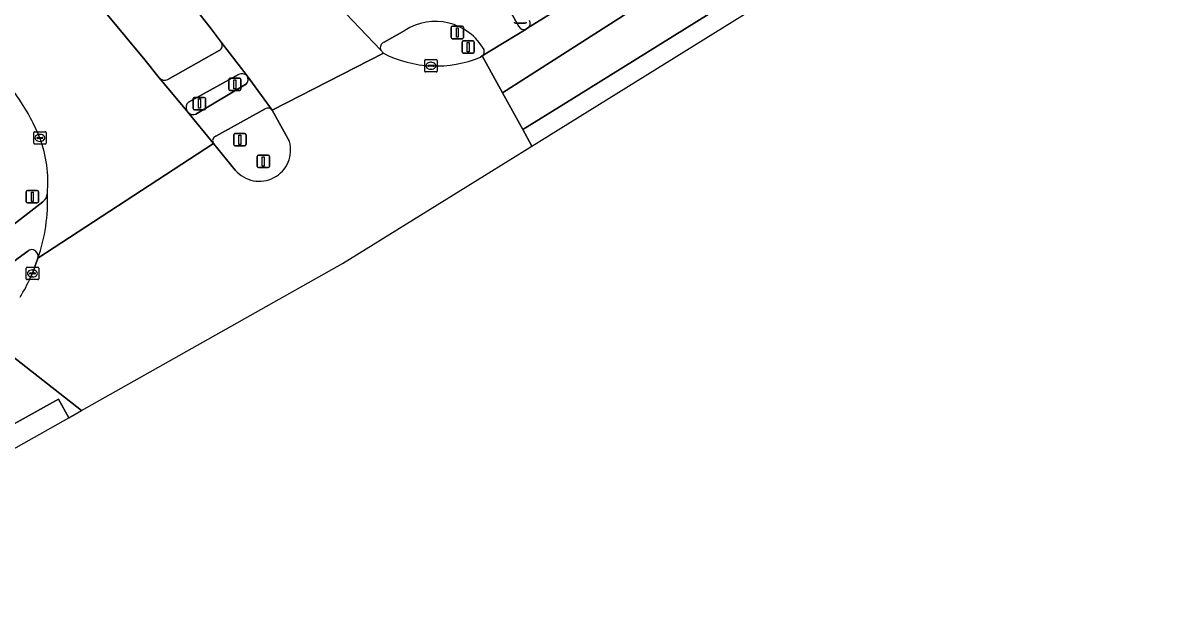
# Model space of a CAD drawing. Extents: x 156141 to 158132, y 385651 to 388333.
# Drawn here: x 157326.3 to 157419.6, y 386196.1 to 386243.1 of the extents above; entities that cross this region are included whole.
import ezdxf

# ---------------------------------------------------------------- set-up
doc = ezdxf.new("R2010")
doc.units = 0
for name, color, linetype in [('IMGEO_Berm_groen', 7, 'Continuous'), ('IMGEO_Drukknoppaal', 7, 'Continuous'), ('IMGEO_Fietspad_open', 7, 'Continuous'), ('IMGEO_Kolk', 7, 'Continuous'), ('IMGEO_Lichtmast', 7, 'Continuous'), ('IMGEO_Rijbaan_lokaal_gesloten', 7, 'Continuous'), ('IMGEO_Rijbaan_regionaal_gesloten', 7, 'Continuous'), ('IMGEO_Verkeerseiland_gesloten', 7, 'Continuous'), ('IMGEO_Verkeersregelinstallatiepaal', 7, 'Continuous'), ('IMGEO_Voetpad_open', 7, 'Continuous')]:
    doc.layers.add(name, color=color, linetype=linetype)

msp = doc.modelspace()

# ---------------------------------------------------------------- linework, layer by layer
at = {"layer": 'IMGEO_Berm_groen'}
for points in [[(157205.755, 386407.826), (157203.781, 386410.196), (157199.193, 386406.39), (157201.153, 386404.033), (157327.942, 386250), (157336.115, 386240.102), (157337.285, 386238.671)], [(157342.288, 386241.546), (157341.401, 386242.711), (157335.682, 386250), (157205.755, 386407.826)], [(157337.972, 386238.517), (157342.13, 386240.871)]]:
    msp.add_lwpolyline(points, dxfattribs=at)
for centre, radius, start, end in [((157341.902, 386241.28), 0.469, 299.14521, 34.50626), ((157337.738, 386239.081), 0.61, 222.15026, 292.58028)]:
    msp.add_arc(centre, radius, start, end, dxfattribs=at)
at = {"layer": 'IMGEO_Drukknoppaal'}
for p, q in [((157360.819, 386241.919), (157360.819, 386242.719)), ((157360.819, 386242.719), (157360.819, 386241.919)), ((157360.919, 386242.819), (157361.709, 386242.819)), ((157361.709, 386242.819), (157360.919, 386242.819)), ((157361.809, 386242.719), (157361.809, 386241.919)), ((157361.809, 386241.919), (157361.809, 386242.719)), ((157361.709, 386241.819), (157360.919, 386241.819)), ((157360.919, 386241.819), (157361.709, 386241.819))]:
    msp.add_line(p, q, dxfattribs=at)
msp.add_lwpolyline([(157361.239, 386242.694), (157361.389, 386242.694), (157361.389, 386241.944), (157361.239, 386241.944), (157361.239, 386242.694)], dxfattribs=at)
for centre, start, end in [((157360.919, 386242.719), 90, 180), ((157360.919, 386242.719), 90, 180), ((157361.709, 386242.719), 0, 90), ((157361.709, 386242.719), 360, 90), ((157360.919, 386241.919), 180, 270), ((157360.919, 386241.919), 180, 270), ((157361.709, 386241.919), 270, 0), ((157361.709, 386241.919), 270, 0)]:
    msp.add_arc(centre, 0.1, start, end, dxfattribs=at)
at = {"layer": 'IMGEO_Fietspad_open'}
for points in [[(157366.281, 386242.813), (157365.538, 386244.094)], [(157352.86, 386243.28), (157355.147, 386240.882)], [(157355.421, 386241.546), (157357.099, 386242.476)], [(157363.327, 386240.424), (157366.861, 386242.599)], [(157344.313, 386238.167), (157340.247, 386235.741)], [(157346.391, 386236.066), (157344.37, 386238.82)], [(157341.841, 386233.955), (157345.818, 386236.169)], [(157339.581, 386235.895), (157341.674, 386233.351)], [(157327.914, 386228.654), (157315.852, 386219.289), (157317.307, 386217.414), (157319.317, 386218.936), (157320.769, 386220.068), (157323.886, 386222.546), (157325.93, 386224.119)], [(157325.93, 386224.119), (157326.687, 386224.692)]]:
    msp.add_lwpolyline(points, dxfattribs=at)
for centre, radius, start, end in [((157359.561, 386238.702), 4.506, 29.70368, 123.12207), ((157366.682, 386243.007), 0.446, 205.82326, 293.67209), ((157355.601, 386241.083), 0.496, 111.22108, 203.93188), ((157362.991, 386240.798), 0.503, 311.91709, 15.7779), ((157343.942, 386238.528), 0.518, 315.72808, 34.29458), ((157346.041, 386235.764), 0.462, 40.77779, 118.84138), ((157340.018, 386236.268), 0.574, 220.44995, 293.51056), ((157341.985, 386233.59), 0.392, 111.53582, 217.55299), ((157314.454, 386228.692), 13.834, 340.64672, 2.64488), ((157327.287, 386229.422), 0.991, 309.24128, 354.68416), ((157327.009, 386224.276), 0.526, 341.31409, 127.67668)]:
    msp.add_arc(centre, radius, start, end, dxfattribs=at)
at = {"layer": 'IMGEO_Kolk'}
for p, q in [((157358.687, 386239.208), (157358.687, 386240.06)), ((157358.762, 386240.134), (157359.614, 386240.134)), ((157359.175, 386239.914), (157359.2, 386239.914)), ((157359.688, 386240.06), (157359.688, 386239.208)), ((157359.614, 386239.134), (157358.762, 386239.134)), ((157358.946, 386239.628), (157358.946, 386239.64)), ((157359.384, 386239.591), (157358.986, 386239.591)), ((157358.989, 386239.677), (157359.387, 386239.677)), ((157359.198, 386239.354), (157359.173, 386239.354)), ((157359.43, 386239.64), (157359.43, 386239.628)), ((157327.171, 386233.39), (157327.171, 386234.242)), ((157327.246, 386234.316), (157328.098, 386234.316)), ((157328.172, 386234.242), (157328.172, 386233.39)), ((157328.098, 386233.316), (157327.246, 386233.316)), ((157327.43, 386233.81), (157327.43, 386233.822)), ((157327.868, 386233.773), (157327.47, 386233.773)), ((157327.473, 386233.859), (157327.871, 386233.859)), ((157327.682, 386233.536), (157327.657, 386233.536)), ((157327.659, 386234.096), (157327.684, 386234.096)), ((157327.914, 386233.822), (157327.914, 386233.81)), ((157326.57, 386222.456), (157326.57, 386223.308)), ((157326.645, 386223.382), (157327.497, 386223.382)), ((157327.058, 386223.162), (157327.083, 386223.162)), ((157327.571, 386223.308), (157327.571, 386222.456)), ((157327.497, 386222.382), (157326.645, 386222.382)), ((157326.829, 386222.876), (157326.829, 386222.888)), ((157327.267, 386222.839), (157326.869, 386222.839)), ((157326.872, 386222.925), (157327.27, 386222.925)), ((157327.081, 386222.602), (157327.056, 386222.602)), ((157327.313, 386222.888), (157327.313, 386222.876))]:
    msp.add_line(p, q, dxfattribs=at)
for points in [[(157358.687, 386239.208), (157358.687, 386240.06)], [(157358.762, 386240.134), (157359.614, 386240.134)], [(157359.688, 386240.06), (157359.688, 386239.208)], [(157359.614, 386239.134), (157358.762, 386239.134)], [(157327.171, 386233.39), (157327.171, 386234.242)], [(157327.246, 386234.316), (157328.098, 386234.316)], [(157328.172, 386234.242), (157328.172, 386233.39)], [(157328.098, 386233.316), (157327.246, 386233.316)], [(157326.57, 386222.456), (157326.57, 386223.308)], [(157326.645, 386223.382), (157327.497, 386223.382)], [(157327.571, 386223.308), (157327.571, 386222.456)], [(157327.497, 386222.382), (157326.645, 386222.382)]]:
    msp.add_lwpolyline(points, dxfattribs=at)
for centre, radius, start, end in [((157358.764, 386240.058), 0.0765, 91.55205, 178.44795), ((157358.764, 386240.058), 0.0765, 91.55205, 178.44795), ((157359.612, 386240.058), 0.0765, 1.55205, 88.44795), ((157359.612, 386240.058), 0.0765, 1.55205, 88.44795), ((157358.764, 386239.21), 0.0765, 181.55205, 268.44795), ((157358.764, 386239.21), 0.0765, 181.55205, 268.44795), ((157358.986, 386239.637), 0.0403, 85.87752, 175.75265), ((157358.983, 386239.627), 0.0366, 178.93798, 274.71019), ((157359.387, 386239.634), 0.043, 264.86636, 352.45326), ((157359.391, 386239.639), 0.0386, 1.73085, 96.63898), ((157359.612, 386239.21), 0.0765, 271.55205, 358.44795), ((157359.612, 386239.21), 0.0765, 271.55205, 358.44795), ((157327.248, 386234.24), 0.0765, 91.55205, 178.44795), ((157327.248, 386234.24), 0.0765, 91.55205, 178.44795), ((157328.096, 386234.24), 0.0765, 1.55205, 88.44795), ((157328.096, 386234.24), 0.0765, 1.55205, 88.44795), ((157327.248, 386233.392), 0.0765, 181.55205, 268.44795), ((157327.248, 386233.392), 0.0765, 181.55205, 268.44795), ((157327.47, 386233.819), 0.0403, 85.87752, 175.75265), ((157327.467, 386233.809), 0.0366, 178.93798, 274.71019), ((157327.871, 386233.816), 0.043, 264.86636, 352.45326), ((157327.875, 386233.821), 0.0386, 1.73085, 96.63898), ((157328.096, 386233.392), 0.0765, 271.55205, 358.44795), ((157328.096, 386233.392), 0.0765, 271.55205, 358.44795), ((157326.647, 386223.306), 0.0765, 91.55205, 178.44795), ((157326.647, 386223.306), 0.0765, 91.55205, 178.44795), ((157327.495, 386223.306), 0.0765, 1.55205, 88.44795), ((157327.495, 386223.306), 0.0765, 1.55205, 88.44795), ((157326.647, 386222.458), 0.0765, 181.55205, 268.44795), ((157326.647, 386222.458), 0.0765, 181.55205, 268.44795), ((157326.869, 386222.885), 0.0403, 85.87752, 175.75265), ((157326.866, 386222.875), 0.0366, 178.93798, 274.71019), ((157327.27, 386222.882), 0.043, 264.86636, 352.45326), ((157327.274, 386222.887), 0.0386, 1.73085, 96.63898), ((157327.495, 386222.458), 0.0765, 271.55205, 358.44795), ((157327.495, 386222.458), 0.0765, 271.55205, 358.44795)]:
    msp.add_arc(centre, radius, start, end, dxfattribs=at)
for centre, major_axis, ratio, start_param, end_param in [((157359.174, 386239.634), (-0.387, 0.002), 0.722429, 4.712389, 7.853982), ((157359.199, 386239.634), (-0.39, 0.002), 0.717154, 1.570796, 4.712389), ((157327.658, 386233.816), (-0.387, 0.002), 0.722429, 4.712389, 7.853982), ((157327.683, 386233.816), (-0.39, 0.002), 0.717154, 1.570796, 4.712389), ((157327.057, 386222.882), (-0.387, 0.002), 0.722429, 4.712389, 7.853982), ((157327.082, 386222.882), (-0.39, 0.002), 0.717154, 1.570796, 4.712389)]:
    msp.add_ellipse(centre, major_axis=major_axis, ratio=ratio, start_param=start_param, end_param=end_param, dxfattribs=at)
at = {"layer": 'IMGEO_Lichtmast'}
for p, q in [((157345.278, 386232.419), (157346.068, 386232.419)), ((157346.068, 386232.419), (157345.278, 386232.419)), ((157345.178, 386231.519), (157345.178, 386232.319)), ((157345.178, 386232.319), (157345.178, 386231.519)), ((157346.068, 386231.419), (157345.278, 386231.419)), ((157345.278, 386231.419), (157346.068, 386231.419)), ((157346.168, 386232.319), (157346.168, 386231.519)), ((157346.168, 386231.519), (157346.168, 386232.319))]:
    msp.add_line(p, q, dxfattribs=at)
msp.add_lwpolyline([(157345.598, 386232.294), (157345.748, 386232.294), (157345.748, 386231.544), (157345.598, 386231.544), (157345.598, 386232.294)], dxfattribs=at)
for centre, start, end in [((157345.278, 386232.319), 90, 180), ((157345.278, 386232.319), 90, 180), ((157346.068, 386232.319), 0, 90), ((157346.068, 386232.319), 360, 90), ((157345.278, 386231.519), 180, 270), ((157345.278, 386231.519), 180, 270), ((157346.068, 386231.519), 270, 0), ((157346.068, 386231.519), 270, 0)]:
    msp.add_arc(centre, 0.1, start, end, dxfattribs=at)
at = {"layer": 'IMGEO_Rijbaan_lokaal_gesloten'}
for points in [[(157200.977, 386413.621), (157203.099, 386411.016), (157203.781, 386410.196), (157205.755, 386407.826), (157335.682, 386250), (157341.401, 386242.711), (157342.288, 386241.546), (157344.37, 386238.82), (157346.391, 386236.066), (157355.377, 386240.641), (157355.147, 386240.882), (157352.86, 386243.28), (157351.407, 386244.818), (157349.349, 386247.071), (157349.183, 386247.253), (157332.608, 386264.801), (157324.262, 386275.047), (157320.799, 386279.156), (157212.168, 386411.116), (157210.786, 386412.789), (157209.596, 386414.647), (157209.078, 386415.949)], [(157327.507, 386224.107), (157341.674, 386233.351), (157339.581, 386235.895), (157339.51, 386235.998), (157337.285, 386238.671), (157336.115, 386240.102), (157327.942, 386250), (157201.153, 386404.033)]]:
    msp.add_lwpolyline(points, dxfattribs=at)
for centre, radius, start, end in [((157311.335, 386227.053), 17.681, 28.19472, 39.15719), ((157311.491, 386227.122), 17.511, 22.47542, 28.23861), ((157317.952, 386230.228), 10.361, 355.02633, 20.26), ((157314.454, 386228.692), 13.834, 340.64672, 2.64488)]:
    msp.add_arc(centre, radius, start, end, dxfattribs=at)
at = {"layer": 'IMGEO_Rijbaan_regionaal_gesloten'}
for points in [[(157367.324, 386233.16), (157404.308, 386256.143), (157480.755, 386317.687)], [(157425.205, 386284.602), (157413.71, 386275.643), (157385.844, 386255.261), (157369.873, 386244.48), (157367.002, 386242.686), (157366.861, 386242.599), (157363.327, 386240.424), (157364.956, 386237.463), (157374.336, 386243.44), (157384.937, 386250.511), (157396.116, 386257.905), (157405.882, 386265.104), (157418.991, 386275.239), (157420.016, 386276.032)], [(157420.016, 386276.032), (157418.991, 386275.239), (157405.882, 386265.104), (157396.116, 386257.905), (157384.937, 386250.511), (157374.336, 386243.44), (157364.956, 386237.463), (157366.587, 386234.5), (157369.903, 386236.534), (157385.385, 386246.197), (157394.546, 386252.307), (157400.724, 386256.499), (157407.045, 386261.189), (157415.851, 386267.938), (157421.628, 386272.513)], [(157421.628, 386272.513), (157415.851, 386267.938), (157407.045, 386261.189), (157400.724, 386256.499), (157394.546, 386252.307), (157385.385, 386246.197), (157369.903, 386236.534), (157366.587, 386234.5), (157367.324, 386233.16)], [(157331.031, 386211.824), (157352.074, 386223.683), (157367.324, 386233.16), (157366.587, 386234.5), (157364.956, 386237.463), (157363.327, 386240.424), (157363.173, 386240.329)], [(157355.377, 386240.641), (157346.391, 386236.066), (157347.784, 386233.533)], [(157343.422, 386231.225), (157341.674, 386233.351), (157327.507, 386224.107), (157327.071, 386222.882), (157326.916, 386222.578)], [(157323.388, 386217.803), (157331.031, 386211.824)]]:
    msp.add_lwpolyline(points, dxfattribs=at)
for points in [[(157331.031, 386211.824), (157323.388, 386217.803), (157322.509, 386217.136), (157323.944, 386214.532), (157278.776, 386189.185), (157264.12, 386180.57), (157226.112, 386159.136), (157195.279, 386141.903), (157149.678, 386116.281), (157153.305, 386114.304), (157226.918, 386155.613), (157262.744, 386175.765), (157329.158, 386212.747), (157330.009, 386211.248)], [(157155.686, 386113.006), (157330.009, 386211.248), (157329.158, 386212.747), (157262.744, 386175.765), (157226.918, 386155.613), (157153.305, 386114.304)]]:
    msp.add_lwpolyline(points, close=True, dxfattribs=at)
for centre, radius, start, end in [((157359.61, 386248.857), 9.242, 242.74037, 292.67607), ((157345.359, 386232.84), 2.522, 219.83119, 15.93679), ((157314.665, 386227.954), 13.379, 328.53033, 336.30561)]:
    msp.add_arc(centre, radius, start, end, dxfattribs=at)
at = {"layer": 'IMGEO_Verkeerseiland_gesloten'}
for points in [[(157365.538, 386244.094), (157366.281, 386242.813)], [(157366.861, 386242.599), (157367.002, 386242.686)], [(157357.099, 386242.476), (157355.421, 386241.546)], [(157355.147, 386240.882), (157355.377, 386240.641)], [(157363.173, 386240.329), (157363.327, 386240.424)], [(157343.681, 386238.922), (157339.645, 386236.707)], [(157340.247, 386235.741), (157344.313, 386238.167)], [(157345.818, 386236.169), (157341.841, 386233.955)], [(157339.51, 386235.998), (157339.581, 386235.895)], [(157347.784, 386233.533), (157346.391, 386236.066)], [(157341.674, 386233.351), (157343.422, 386231.225)], [(157326.687, 386224.692), (157325.93, 386224.119), (157323.886, 386222.546)], [(157327.071, 386222.882), (157327.507, 386224.107)], [(157326.916, 386222.578), (157327.071, 386222.882)]]:
    msp.add_lwpolyline(points, dxfattribs=at)
for centre, radius, start, end in [((157359.561, 386238.702), 4.506, 29.70368, 123.12207), ((157366.682, 386243.007), 0.446, 205.82326, 293.67209), ((157366.75, 386243.05), 0.442, 304.72528, 31.54594), ((157355.601, 386241.083), 0.496, 111.22108, 203.93188), ((157362.991, 386240.798), 0.503, 311.91709, 15.7779), ((157359.61, 386248.857), 9.242, 242.74037, 292.67607), ((157343.947, 386238.341), 0.639, 48.57524, 114.58288), ((157343.942, 386238.528), 0.518, 315.72808, 34.29458), ((157340.02, 386236.268), 0.577, 130.52786, 207.91097), ((157346.041, 386235.764), 0.462, 40.77779, 118.84138), ((157340.018, 386236.268), 0.574, 220.44995, 293.51056), ((157341.985, 386233.59), 0.392, 111.53582, 217.55299), ((157345.359, 386232.84), 2.522, 219.83119, 15.93679), ((157327.009, 386224.276), 0.526, 341.31409, 127.67668), ((157314.665, 386227.954), 13.379, 328.53033, 336.30561)]:
    msp.add_arc(centre, radius, start, end, dxfattribs=at)
at = {"layer": 'IMGEO_Verkeersregelinstallatiepaal'}
for p, q in [((157366.789, 386243.072), (157365.999, 386243.072)), ((157365.999, 386243.072), (157366.789, 386243.072)), ((157361.698, 386240.742), (157361.698, 386241.542)), ((157361.698, 386241.542), (157361.698, 386240.742)), ((157361.798, 386241.642), (157362.588, 386241.642)), ((157362.588, 386241.642), (157361.798, 386241.642)), ((157362.688, 386241.542), (157362.688, 386240.742)), ((157362.688, 386240.742), (157362.688, 386241.542)), ((157362.588, 386240.642), (157361.798, 386240.642)), ((157361.798, 386240.642), (157362.588, 386240.642)), ((157342.886, 386237.737), (157342.886, 386238.537)), ((157342.886, 386238.537), (157342.886, 386237.737)), ((157342.986, 386238.637), (157343.776, 386238.637)), ((157343.776, 386238.637), (157342.986, 386238.637)), ((157343.876, 386238.537), (157343.876, 386237.737)), ((157343.876, 386237.737), (157343.876, 386238.537)), ((157340.134, 386237.084), (157340.924, 386237.084)), ((157340.924, 386237.084), (157340.134, 386237.084)), ((157343.776, 386237.637), (157342.986, 386237.637)), ((157342.986, 386237.637), (157343.776, 386237.637)), ((157340.034, 386236.184), (157340.034, 386236.984)), ((157340.034, 386236.984), (157340.034, 386236.184)), ((157340.924, 386236.084), (157340.134, 386236.084)), ((157340.134, 386236.084), (157340.924, 386236.084)), ((157341.024, 386236.984), (157341.024, 386236.184)), ((157341.024, 386236.184), (157341.024, 386236.984)), ((157343.293, 386233.27), (157343.293, 386234.07)), ((157343.293, 386234.07), (157343.293, 386233.27)), ((157343.393, 386234.17), (157344.183, 386234.17)), ((157344.183, 386234.17), (157343.393, 386234.17)), ((157344.283, 386234.07), (157344.283, 386233.27)), ((157344.283, 386233.27), (157344.283, 386234.07)), ((157344.183, 386233.17), (157343.393, 386233.17)), ((157343.393, 386233.17), (157344.183, 386233.17)), ((157326.663, 386229.571), (157327.453, 386229.571)), ((157327.453, 386229.571), (157326.663, 386229.571)), ((157326.563, 386228.671), (157326.563, 386229.471)), ((157326.563, 386229.471), (157326.563, 386228.671)), ((157327.553, 386229.471), (157327.553, 386228.671)), ((157327.553, 386228.671), (157327.553, 386229.471)), ((157327.453, 386228.571), (157326.663, 386228.571)), ((157326.663, 386228.571), (157327.453, 386228.571))]:
    msp.add_line(p, q, dxfattribs=at)
for points in [[(157362.118, 386241.517), (157362.268, 386241.517), (157362.268, 386240.767), (157362.118, 386240.767), (157362.118, 386241.517)], [(157343.306, 386238.512), (157343.456, 386238.512), (157343.456, 386237.762), (157343.306, 386237.762), (157343.306, 386238.512)], [(157340.454, 386236.959), (157340.604, 386236.959), (157340.604, 386236.209), (157340.454, 386236.209), (157340.454, 386236.959)], [(157343.713, 386234.045), (157343.863, 386234.045), (157343.863, 386233.295), (157343.713, 386233.295), (157343.713, 386234.045)], [(157326.983, 386229.446), (157327.133, 386229.446), (157327.133, 386228.696), (157326.983, 386228.696), (157326.983, 386229.446)]]:
    msp.add_lwpolyline(points, dxfattribs=at)
for centre, start, end in [((157365.999, 386243.172), 180, 270), ((157365.999, 386243.172), 180, 270), ((157366.789, 386243.172), 270, 0), ((157366.789, 386243.172), 270, 0), ((157361.798, 386241.542), 90, 180), ((157361.798, 386241.542), 90, 180), ((157362.588, 386241.542), 0, 90), ((157362.588, 386241.542), 360, 90), ((157361.798, 386240.742), 180, 270), ((157361.798, 386240.742), 180, 270), ((157362.588, 386240.742), 270, 0), ((157362.588, 386240.742), 270, 0), ((157342.986, 386238.537), 90, 180), ((157342.986, 386238.537), 90, 180), ((157343.776, 386238.537), 0, 90), ((157343.776, 386238.537), 360, 90), ((157340.134, 386236.984), 90, 180), ((157340.134, 386236.984), 90, 180), ((157340.924, 386236.984), 0, 90), ((157340.924, 386236.984), 360, 90), ((157342.986, 386237.737), 180, 270), ((157342.986, 386237.737), 180, 270), ((157343.776, 386237.737), 270, 0), ((157343.776, 386237.737), 270, 0), ((157340.134, 386236.184), 180, 270), ((157340.134, 386236.184), 180, 270), ((157340.924, 386236.184), 270, 0), ((157340.924, 386236.184), 270, 0), ((157343.393, 386234.07), 90, 180), ((157343.393, 386234.07), 90, 180), ((157344.183, 386234.07), 0, 90), ((157344.183, 386234.07), 360, 90), ((157343.393, 386233.27), 180, 270), ((157343.393, 386233.27), 180, 270), ((157344.183, 386233.27), 270, 0), ((157344.183, 386233.27), 270, 0), ((157326.663, 386229.471), 90, 180), ((157326.663, 386229.471), 90, 180), ((157327.453, 386229.471), 0, 90), ((157327.453, 386229.471), 360, 90), ((157326.663, 386228.671), 180, 270), ((157326.663, 386228.671), 180, 270), ((157327.453, 386228.671), 270, 0), ((157327.453, 386228.671), 270, 0)]:
    msp.add_arc(centre, 0.1, start, end, dxfattribs=at)
at = {"layer": 'IMGEO_Voetpad_open'}
for points in [[(157367.002, 386242.686), (157369.873, 386244.48)], [(157342.13, 386240.871), (157337.972, 386238.517)], [(157344.37, 386238.82), (157342.288, 386241.546)], [(157339.645, 386236.707), (157343.681, 386238.922)], [(157337.285, 386238.671), (157339.51, 386235.998)], [(157322.061, 386226.602), (157314.613, 386220.97), (157315.852, 386219.289), (157327.914, 386228.654)]]:
    msp.add_lwpolyline(points, dxfattribs=at)
for centre, radius, start, end in [((157366.75, 386243.05), 0.442, 304.72528, 31.54594), ((157341.902, 386241.28), 0.469, 299.14521, 34.50626), ((157343.947, 386238.341), 0.639, 48.57524, 114.58288), ((157311.335, 386227.053), 17.681, 28.19472, 39.15719), ((157337.738, 386239.081), 0.61, 222.15026, 292.58028), ((157340.02, 386236.268), 0.577, 130.52786, 207.91097), ((157311.491, 386227.122), 17.511, 22.47542, 28.23861), ((157317.952, 386230.228), 10.361, 355.02633, 20.26), ((157327.287, 386229.422), 0.991, 309.24128, 354.68416)]:
    msp.add_arc(centre, radius, start, end, dxfattribs=at)

doc.saveas('drawing.dxf')
